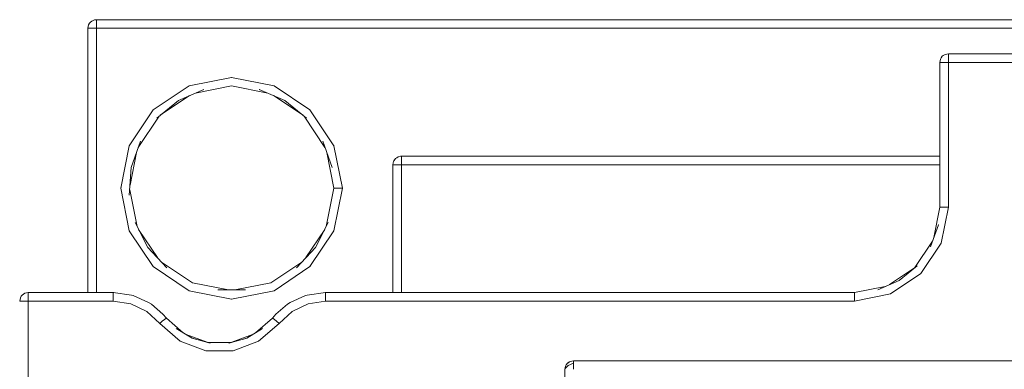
# Model space of a CAD drawing. Header units: millimetres. Extents: x 53746 to 116821, y -810352 to -765802.
# Tile 291 of 347: x 91450 to 91548, y -772083 to -772048. Entities that reach past the tile are written whole.
import ezdxf

# ---------------------------------------------------------------- set-up
doc = ezdxf.new("R2010")
doc.units = ezdxf.units.MM
doc.header["$MEASUREMENT"] = 0
doc.layers.add('Main Cradle Rails', color=7, linetype='Continuous', lineweight=0)
doc.layers.add('Tank and Accumulators', color=7, linetype='Continuous', lineweight=0)

# ---------------------------------------------------------------- blocks, each defined once
blk = doc.blocks.new('*U57')
at = {"layer": 'Tank and Accumulators', "color": 7, "linetype": 'Continuous', "lineweight": 0}
for p, q in [((6173.738, 16028.6), (6173.741, 16028.604)), ((6258.676, 16024.888), (6258.674, 16024.875)), ((6259.198, 16025.66), (6259.193, 16025.656)), ((6259.521, 16024.875), (6259.198, 16024.875)), ((6188.02, 16023.375), (6192.249, 16022.534)), ((6183.828, 16022.542), (6183.791, 16022.534)), ((6192.28, 16022.514), (6192.249, 16022.534)), ((6180.896, 16019.596), (6183.828, 16021.556)), ((6192.212, 16021.556), (6195.144, 16019.596)), ((6195.833, 16020.139), (6198.229, 16016.554)), ((6178.71, 16016.398), (6180.789, 16019.509)), ((6195.251, 16019.509), (6197.33, 16016.398)), ((6177.88, 16012.629), (6178.529, 16015.889)), ((6198.238, 16016.513), (6198.229, 16016.554)), ((6198.036, 16014.411), (6198.037, 16014.407)), ((6176.983, 16012.391), (6176.97, 16012.325)), ((6177.811, 16008.096), (6176.97, 16012.325)), ((6178.578, 16008.514), (6177.85, 16012.176)), ((6180.61, 16005.408), (6178.728, 16008.224)), ((6197.312, 16008.224), (6195.43, 16005.408)), ((6198.154, 16007.984), (6198.229, 16008.096)), ((6256.19, 16004.423), (6257.944, 16007.048)), ((6179.661, 16006.425), (6179.664, 16006.421)), ((6180.185, 16004.543), (6180.206, 16004.511)), ((6183.791, 16002.116), (6180.206, 16004.511)), ((6253.643, 16002.716), (6256.157, 16004.396)), ((6167.398, 16001.86), (6167.405, 16001.861)), ((6176.252, 16001.918), (6176.207, 16001.925)), ((6187.985, 16001.282), (6188.02, 16001.275)), ((6181.504, 15999.389), (6181.501, 15999.391)), ((6185.578, 15996.967), (6183.486, 15997.748)), ((6188.024, 15996.967), (6190.116, 15997.748)), ((6185.598, 15996.961), (6188.004, 15996.961)), ((6221.338, 15994.6), (6221.342, 15994.605)), ((6221.517, 15994.867), (6221.523, 15994.876)), ((6221.806, 15995.061), (6221.798, 15995.06))]:
    blk.add_line(p, q, dxfattribs=at)
at = {"layer": 'Tank and Accumulators', "color": 7, "linetype": 'Continuous', "lineweight": 0, "flags": 128}
for points in [[(6370.847, 16028.469), (6370.847, 16028.472), (6370.809, 16028.6), (6370.679, 16028.805), (6370.625, 16028.876), (6370.349, 16029.06), (6370.251, 16029.092), (6370.024, 16029.125), (6174.524, 16029.125), (6174.351, 16029.099), (6174.198, 16029.06), (6174.065, 16028.984), (6173.923, 16028.876), (6173.834, 16028.771), (6173.738, 16028.6), (6173.674, 16028.275), (6173.674, 16001.925), (6173.674, 16001.925)], [(6174.517, 16029.123), (6174.524, 16029.125), (6174.524, 16029.06), (6174.524, 16028.876), (6174.524, 16028.6), (6174.524, 16028.275), (6174.522, 16028.275)], [(6174.502, 16028.275), (6174.198, 16028.275), (6173.923, 16028.275), (6173.738, 16028.275), (6173.674, 16028.275), (6173.674, 16028.275)], [(6370.024, 16028.276), (6370.024, 16028.275), (6174.524, 16028.275), (6174.524, 16001.925)], [(6258.076, 16007.419), (6258.674, 16010.425), (6258.674, 16024.875), (6258.698, 16025.018), (6258.738, 16025.2), (6258.806, 16025.308), (6258.923, 16025.476), (6259.01, 16025.549), (6259.198, 16025.66), (6259.524, 16025.725), (6285.024, 16025.725), (6285.302, 16025.676), (6285.349, 16025.66), (6285.625, 16025.476), (6285.722, 16025.358), (6285.809, 16025.2), (6285.846, 16025.077), (6285.874, 16024.875), (6285.874, 16010.425), (6286.472, 16007.419)], [(6259.524, 16025.725), (6259.524, 16025.725), (6259.524, 16025.66), (6259.524, 16025.476), (6259.524, 16025.2), (6259.524, 16024.875), (6285.024, 16024.875), (6285.024, 16010.425), (6285.349, 16010.425), (6285.625, 16010.425), (6285.809, 16010.425), (6285.874, 16010.425), (6285.874, 16010.425)], [(6258.674, 16024.875), (6258.674, 16024.875), (6258.738, 16024.875), (6258.923, 16024.875), (6259.198, 16024.875)], [(6258.674, 16010.425), (6258.674, 16010.425), (6258.738, 16010.425), (6258.923, 16010.425), (6259.198, 16010.425), (6259.524, 16010.425), (6259.524, 16024.875), (6259.522, 16024.875)], [(6183.791, 16022.534), (6188.02, 16023.375), (6187.974, 16023.366)], [(6177.811, 16016.554), (6180.206, 16020.139), (6183.791, 16022.534)], [(6185.257, 16022.176), (6185.26, 16022.177), (6182.704, 16021.067), (6180.542, 16019.309), (6180.552, 16019.317)], [(6184.403, 16021.806), (6188.02, 16022.525), (6191.637, 16021.806)], [(6193.333, 16021.069), (6193.336, 16021.067), (6190.78, 16022.177), (6190.787, 16022.175)], [(6192.249, 16022.534), (6195.833, 16020.139), (6195.803, 16020.159)], [(6182.637, 16021.013), (6182.704, 16021.067), (6182.712, 16021.071)], [(6193.402, 16021.013), (6193.336, 16021.067), (6195.497, 16019.309), (6195.497, 16019.309)], [(6178.002, 16014.407), (6178.936, 16017.032), (6178.935, 16017.03)], [(6198.037, 16014.407), (6197.104, 16017.032), (6197.107, 16017.026)], [(6176.97, 16012.325), (6177.811, 16016.554), (6177.802, 16016.51)], [(6197.511, 16015.889), (6198.22, 16012.325), (6197.462, 16008.514)], [(6198.229, 16016.554), (6199.07, 16012.325), (6199.062, 16012.37)], [(6204.637, 16015.46), (6204.493, 16015.368), (6204.361, 16015.276), (6204.215, 16015.057), (6204.177, 16015), (6204.138, 16014.869), (6204.112, 16014.675), (6204.112, 16001.925), (6204.112, 16001.925)], [(6204.214, 16015.056), (6204.177, 16015), (6204.176, 16014.996)], [(6204.376, 16015.286), (6204.361, 16015.276), (6204.222, 16015.067)], [(6258.674, 16015.525), (6258.674, 16015.525), (6204.962, 16015.525), (6204.866, 16015.518), (6204.637, 16015.46)], [(6204.962, 16001.925), (6204.962, 16014.675), (6204.962, 16015), (6204.962, 16015.276), (6204.962, 16015.46), (6204.962, 16015.525), (6204.959, 16015.524)], [(6177.812, 16011.633), (6177.812, 16011.627), (6178.002, 16014.407)], [(6204.113, 16014.68), (6204.112, 16014.675), (6204.176, 16014.675)], [(6204.176, 16014.675), (6204.177, 16014.675), (6204.361, 16014.675), (6204.637, 16014.675), (6204.956, 16014.675)], [(6204.96, 16014.675), (6204.962, 16014.675), (6258.674, 16014.675)], [(6198.22, 16012.325), (6198.285, 16012.325), (6198.469, 16012.325), (6198.745, 16012.325), (6199.07, 16012.325), (6198.229, 16008.096)], [(6250.174, 16001.075), (6253.752, 16001.786), (6256.785, 16003.813), (6258.812, 16006.846), (6259.524, 16010.425)], [(6180.206, 16004.511), (6177.811, 16008.096), (6177.83, 16008.068)], [(6179.647, 16006.452), (6179.661, 16006.425), (6178.379, 16008.899), (6178.38, 16008.897)], [(6197.658, 16008.892), (6197.661, 16008.899), (6196.379, 16006.425), (6194.477, 16004.388), (6194.479, 16004.39)], [(6198.229, 16008.096), (6195.833, 16004.511), (6195.877, 16004.577)], [(6258.522, 16008.674), (6258.527, 16008.689), (6257.749, 16006.499), (6257.75, 16006.501)], [(6181.558, 16004.393), (6181.563, 16004.388), (6179.661, 16006.425)], [(6187.701, 16002.188), (6184.117, 16002.901), (6181.017, 16004.973)], [(6195.833, 16004.511), (6192.249, 16002.116), (6188.02, 16001.275)], [(6195.023, 16004.973), (6191.923, 16002.901), (6188.339, 16002.188)], [(6254.775, 16003.272), (6254.607, 16003.135), (6256.409, 16004.601), (6256.385, 16004.581)], [(6252.478, 16002.21), (6252.476, 16002.209), (6254.607, 16003.135), (6254.597, 16003.131)], [(6189.405, 16002.188), (6189.413, 16002.189), (6186.627, 16002.189)], [(6190.414, 15997.929), (6192.098, 15999.389), (6192.431, 15999.761), (6193.581, 16000.755), (6193.865, 16000.928), (6195.4, 16001.626), (6195.562, 16001.665), (6197.394, 16001.925), (6250.174, 16001.925), (6253.212, 16002.529)], [(6166.874, 16001.075), (6166.938, 16001.4), (6167.034, 16001.571), (6167.123, 16001.676), (6167.265, 16001.784), (6167.398, 16001.86), (6167.551, 16001.899), (6167.724, 16001.925), (6176.207, 16001.925), (6178.04, 16001.665), (6178.201, 16001.626), (6179.736, 16000.928), (6180.02, 16000.755), (6181.171, 15999.761), (6181.504, 15999.389), (6183.188, 15997.929)], [(6167.717, 16001.923), (6167.724, 16001.925), (6167.724, 16001.86), (6167.724, 16001.676), (6167.724, 16001.4), (6167.724, 16001.075), (6167.398, 16001.075), (6167.123, 16001.075), (6166.938, 16001.075), (6166.874, 16001.075)], [(6176.207, 16001.075), (6176.207, 16001.4), (6176.207, 16001.676), (6176.207, 16001.86), (6176.207, 16001.925), (6176.207, 16001.925)], [(6188.02, 16001.275), (6183.791, 16002.116), (6183.83, 16002.108)], [(6197.35, 16001.918), (6197.394, 16001.925), (6197.394, 16001.86), (6197.394, 16001.676), (6197.394, 16001.4), (6197.394, 16001.075), (6250.174, 16001.075), (6250.174, 16001.4), (6250.174, 16001.676), (6250.174, 16001.86), (6250.174, 16001.925), (6250.174, 16001.925)], [(6167.724, 15991.724), (6167.724, 16001.075), (6176.207, 16001.075), (6177.952, 16000.813), (6179.544, 16000.051), (6180.842, 15998.856), (6182.895, 15997.075), (6185.442, 15996.125), (6188.16, 15996.125), (6190.706, 15997.075), (6192.76, 15998.856), (6192.506, 15999.06), (6192.292, 15999.233), (6192.148, 15999.348), (6192.098, 15999.389), (6192.1, 15999.391)], [(6192.76, 15998.856), (6194.058, 16000.051), (6195.649, 16000.813), (6197.394, 16001.075)], [(6181.454, 15999.348), (6181.454, 15999.348), (6181.31, 15999.233), (6181.095, 15999.06), (6180.842, 15998.856)], [(6181.504, 15999.389), (6181.504, 15999.389), (6181.454, 15999.348)], [(6182.499, 15998.347), (6182.489, 15998.354), (6184.079, 15997.387), (6184.398, 15997.297)], [(6191.103, 15998.347), (6191.112, 15998.354), (6189.522, 15997.387), (6187.731, 15996.885), (6187.789, 15996.901)], [(6184.071, 15997.392), (6184.079, 15997.387), (6185.871, 15996.885), (6185.812, 15996.901)], [(6189.204, 15997.297), (6189.522, 15997.387), (6189.525, 15997.388)], [(6221.242, 15979.195), (6221.274, 15979.175), (6221.274, 15994.275), (6221.305, 15994.359), (6221.578, 15994.663), (6222.124, 15994.876), (6222.123, 15994.875)], [(6221.274, 15994.275), (6221.274, 15994.275), (6221.338, 15994.6), (6221.405, 15994.712), (6221.523, 15994.876), (6221.668, 15994.973)], [(6221.79, 15995.054), (6221.798, 15995.06), (6221.737, 15995.022), (6221.549, 15994.889), (6221.57, 15994.904)], [(6221.792, 15995.055), (6221.798, 15995.06), (6221.953, 15995.098), (6222.124, 15995.125), (6322.424, 15995.125), (6322.651, 15995.092), (6322.749, 15995.06), (6323.025, 15994.876), (6323.079, 15994.805), (6323.209, 15994.6), (6323.247, 15994.472), (6323.247, 15994.469)], [(6222.124, 15994.282), (6222.124, 15994.495), (6222.124, 15994.7), (6222.124, 15994.876), (6222.124, 15995.011), (6222.124, 15995.096), (6222.124, 15995.125), (6222.116, 15995.123)]]:
    blk.add_lwpolyline(points, dxfattribs=at)

msp = doc.modelspace()

# ---------------------------------------------------------------- block references
at = {"layer": 'Main Cradle Rails', "color": 7, "linetype": 'Continuous', "lineweight": 0}
msp.add_blockref('*U57', (85283.05, -788076.95), dxfattribs=at)

doc.saveas('drawing.dxf')
